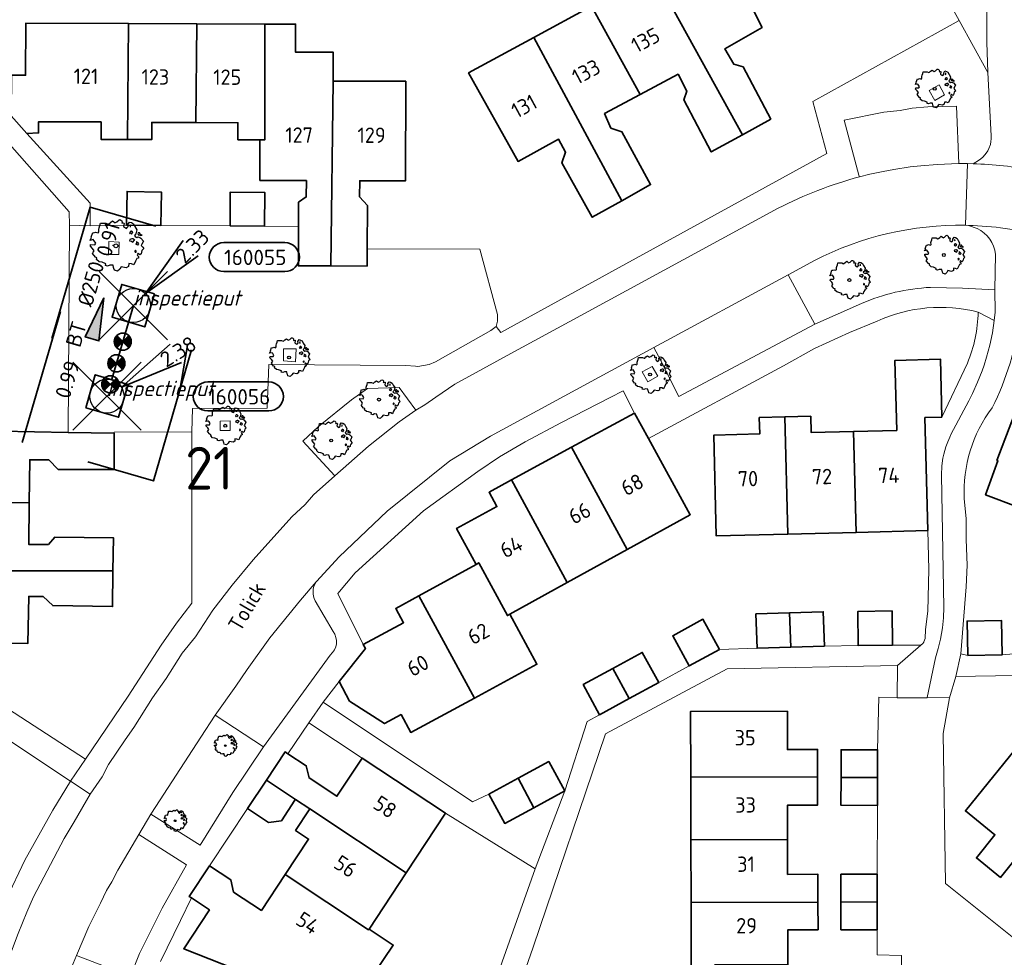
# Model space of a CAD drawing. Header units: metres. Extents: x 152391 to 157968, y 462336 to 467280.
# Tile 428 of 656: x 153852 to 153938, y 466255 to 466337. Entities that reach past the tile are written whole.
import ezdxf
from ezdxf.enums import TextEntityAlignment as Align

# ---------------------------------------------------------------- set-up
doc = ezdxf.new("R2010")
doc.units = ezdxf.units.M
doc.header["$LTSCALE"] = 0.75
doc.header["$PDMODE"] = 3
doc.header["$PDSIZE"] = 3
doc.linetypes.add('RI-VWA_BETON', pattern=[19, 9, -5, 0, -5])
doc.layers.get('0').update_dxf_attribs({"lineweight": 25})
doc.layers.get('defpoints').update_dxf_attribs({"lineweight": 25})
for name, color, linetype, lineweight in [('B-GV-GR-BOOM-S', 252, 'Continuous', 25), ('B-WE-GR-BEPLANTING_CULTUUR_BODEMBEDEKKER-GV', 251, 'Continuous', 18), ('B-WE-GR-GROENVOORZIENING-GV', 251, 'Continuous', 18), ('B-WE-OG-BEBOUWING-GV', 6, 'Continuous', 35), ('B-WE-OG-BEBOUWING-T18', 1, 'Continuous', 18), ('B-WE-OG-TERREIN_CULTUURSCHEIDING-GV', 251, 'Continuous', 18), ('B-WE-OG-TOPOGRAFIE-T18', 1, 'Continuous', 18), ('B-WE-VH-VERHARDING_ASFALT-GV', 251, 'Continuous', 18), ('B-WE-VH-VERHARDING_BETONSTRAATSTEEN-GV', 251, 'Continuous', 18), ('B-WE-VH-VERHARDING_TEGEL-GV', 251, 'Continuous', 18), ('N-OI-RI-T50', 130, 'Continuous', 50), ('N-OI-RI-VWA_PUTNUMMER-S @ 0.75', 36, 'Continuous', 35), ('N-OI-RI-VWA_RIOOLPUT_INSPECTIEPUT-S', 36, 'Continuous', 35), ('N-OI-RI-VWA_STROOMRICHTING-S @ 0.75', 36, 'Continuous', 35), ('N-OI-RI-VWA_TRANSPORTLEIDING_BETON_250-G', 36, 'RI-VWA_BETON', 35), ('N-RO-KG-GRENS_WERK-G', 7, 'XX-WERKGRENS', 35)]:
    doc.layers.add(name, color=color, linetype=linetype, lineweight=lineweight)
doc.layers.add('inspectieput', color=7, linetype='Continuous', plot=False)
doc.layers.add('N-OI-RI-VRIJVERVAL_HULPSTUK-S', color=210, linetype='Continuous', lineweight=35, plot=False)
doc.styles.add('NLCS-ISO', font='isocpeur.ttf')
doc.styles.add('NLCS-ISO-M750-T18', font='NLCS-ISO.ttf', dxfattribs={"height": 1.35})
doc.styles.add('NLCS-ISO-M750-T18_CURSIEF', font='NLCS-ISO.ttf', dxfattribs={"oblique": 15, "height": 1.35})
doc.styles.add('NLCS-ISO-M750-T50', font='NLCS-ISO.ttf', dxfattribs={"height": 3.75})
doc.linetypes.add('XX-WERKGRENS', pattern='A,0,[137,NLCS.SHX,S=0.1,R=0,X=-1.1,Y=-1.35],-6', length=6)

# ---------------------------------------------------------------- blocks, each defined once
blk = doc.blocks.new('B-SRI-PUT_VWA-SO')
at = {"flags": 128}
blk.add_lwpolyline([(-2, 2), (2, 2), (2, -2), (-2, -2)], close=True, dxfattribs=at)
at = {"lineweight": -3, "flags": 128}
blk.add_lwpolyline([(2, -2), (2, 2), (-2, 2), (-2, -2)], close=True, dxfattribs=at)
at = {"lineweight": -3}
blk.add_circle((0, 0), 2, dxfattribs=at)
blk = doc.blocks.new('*U245')
for q in [(7.4, 6.08), (8.72, 3.96)]:
    blk.add_line((1.7, 1.06), q)
blk.add_lwpolyline([(18.96, 1.66), (11.8, 1.66, 1), (11.8, -1.73), (18.96, -1.73, 1)], format="xyb", close=True)
at = {"ltscale": 0.1, "style": 'NLCS-ISO'}
blk.add_attdef('PUTHGT', text='', height=1.8, rotation=31.9149, dxfattribs=at).set_placement((6.48, 4.07), align=Align.MIDDLE_LEFT)
blk.add_attdef('PUTNR', text='', height=1.8, dxfattribs=at).set_placement((15.48, -0.07), align=Align.MIDDLE_CENTER)
blk = doc.blocks.new('*U358')
for q in [(5.83, 7.6), (7.6, 5.83)]:
    blk.add_line((1.41, 1.41), q)
blk.add_lwpolyline([(17.75, 7.37), (10.59, 7.37, 1), (10.59, 3.98), (17.75, 3.98, 1)], format="xyb", close=True)
at = {"ltscale": 0.1, "style": 'NLCS-ISO'}
blk.add_attdef('PUTHGT', text='', height=1.8, rotation=45, dxfattribs=at).set_placement((5.39, 5.43), align=Align.MIDDLE_LEFT)
blk.add_attdef('PUTNR', text='', height=1.8, dxfattribs=at).set_placement((14.27, 5.64), align=Align.MIDDLE_CENTER)
blk = doc.blocks.new('*U10')
at = {"ltscale": 0.1}
blk.add_hatch(color=256, dxfattribs=at).paths.add_polyline_path([(2.5, 0), (-2.5, -0.83), (-2.5, 0.83)])
at = {"ltscale": 0.1, "flags": 128}
blk.add_lwpolyline([(2.5, 0), (-2.5, -0.83), (-2.5, 0.83)], close=True, dxfattribs=at)
at = {"ltscale": 0.1, "style": 'NLCS-ISO'}
for tag, p in [('BOBL', (-5.66, 0)), ('MAT', (-1, 0.5))]:
    blk.add_attdef(tag, text='', height=1.8, dxfattribs=at).set_placement(p, align=Align.BOTTOM_RIGHT)
for tag, p in [('DIA', (1, 0.5)), ('BOBR', (7.22, 0))]:
    blk.add_attdef(tag, text='', height=1.8, dxfattribs=at).set_placement(p, align=Align.BOTTOM_LEFT)
at = {"layer": 'defpoints', "ltscale": 0.1, "style": 'NLCS-ISO', "flags": 1}
blk.add_attdef('JVA', text='', height=1.8, dxfattribs=at).set_placement((0, -1), align=Align.TOP_CENTER)
blk = doc.blocks.new('SRI-HULP')
h = blk.add_hatch(color=256)
h.dxf.hatch_style = 1
h.paths.add_polyline_path([(-0.71, 0.71, 0.198912), (-1, 0, 0.198912), (-0.71, -0.71), (0, 0)])
h = blk.add_hatch(color=256)
h.dxf.hatch_style = 1
h.paths.add_polyline_path([(1, 0, 0.198912), (0.71, 0.71), (0, 0), (0.71, -0.71, 0.198912)])
for p, q in [((-0.71, 0.71), (0.71, -0.71)), ((-0.71, -0.71), (0.71, 0.71))]:
    blk.add_line(p, q)
blk.add_circle((0, 0), 1)
blk = doc.blocks.new('ACMAP_ANN_TEMPLATE_type knoop')
at = {"layer": 'defpoints', "style": 'NLCS-ISO-M750-T18_CURSIEF', "oblique": 15}
blk.add_attdef('type_knoop', (0, 0), '', height=1.35, dxfattribs=at)
blk = doc.blocks.new('SGR-BOOM_0_10')
at = {"linetype": 'Continuous'}
for p, q in [((-0.264, 0.815), (-0.205, 0.871)), ((-0.205, 0.871), (-0.127, 0.926)), ((-0.127, 0.926), (-0.075, 0.889)), ((-0.075, 0.889), (-0.035, 0.852)), ((-0.035, 0.852), (0.037, 0.889)), ((0.037, 0.889), (0.115, 0.963)), ((0.115, 0.963), (0.148, 0.973)), ((0.148, 0.973), (0.187, 0.954)), ((0.187, 0.954), (0.22, 0.926)), ((0.22, 0.926), (0.226, 0.862)), ((0.442, 0.788), (0.501, 0.88)), ((0.501, 0.88), (0.573, 0.862)), ((-0.958, 0.206), (-0.932, 0.27)), ((-0.84, 0.233), (-0.958, 0.206)), ((-0.945, -0.016), (-0.938, 0.049)), ((-0.938, 0.049), (-0.781, 0.039)), ((-0.932, 0.27), (-0.899, 0.298)), ((-0.918, 0.326), (-0.86, 0.492)), ((-0.899, 0.298), (-0.918, 0.326)), ((-0.86, 0.492), (-0.82, 0.483)), ((-0.801, 0.187), (-0.84, 0.233)), ((-0.82, 0.483), (-0.755, 0.511)), ((-0.748, 0.104), (-0.801, 0.187)), ((-0.781, 0.039), (-0.748, 0.104)), ((-0.755, 0.511), (-0.663, 0.483)), ((-0.663, 0.483), (-0.631, 0.52)), ((-0.637, 0.612), (-0.624, 0.668)), ((-0.631, 0.52), (-0.637, 0.612)), ((-0.624, 0.668), (-0.591, 0.751)), ((-0.591, 0.751), (-0.572, 0.843)), ((-0.572, 0.843), (-0.375, 0.843)), ((-0.375, 0.843), (-0.29, 0.806)), ((-0.29, 0.806), (-0.264, 0.815)), ((0.226, 0.862), (0.213, 0.843)), ((0.213, 0.843), (0.298, 0.852)), ((0.305, 0.834), (0.285, 0.723)), ((0.285, 0.723), (0.318, 0.695)), ((0.298, 0.852), (0.305, 0.834)), ((0.318, 0.695), (0.39, 0.649)), ((0.39, 0.649), (0.423, 0.677)), ((0.423, 0.677), (0.449, 0.723)), ((0.449, 0.723), (0.442, 0.788)), ((0.527, 0.511), (0.501, 0.492)), ((0.501, 0.492), (0.521, 0.464)), ((0.521, 0.233), (0.501, 0.187)), ((0.501, 0.187), (0.58, 0.178)), ((0.547, 0.769), (0.521, 0.751)), ((0.521, 0.751), (0.534, 0.705)), ((0.521, 0.464), (0.553, 0.474)), ((0.593, 0.261), (0.521, 0.233)), ((0.547, 0.547), (0.527, 0.511)), ((0.534, 0.705), (0.54, 0.695)), ((0.54, 0.714), (0.547, 0.769)), ((0.58, 0.547), (0.547, 0.547)), ((0.553, 0.474), (0.58, 0.437)), ((0.573, 0.862), (0.652, 0.815)), ((0.606, 0.529), (0.58, 0.547)), ((0.58, 0.437), (0.606, 0.474)), ((0.58, 0.178), (0.625, 0.141)), ((0.625, 0.261), (0.593, 0.261)), ((0.632, 0.492), (0.606, 0.529)), ((0.606, 0.474), (0.632, 0.492)), ((0.684, 0.224), (0.625, 0.261)), ((0.625, 0.141), (0.678, 0.206)), ((0.652, 0.815), (0.704, 0.714)), ((0.678, 0.206), (0.697, 0.233)), ((0.743, 0.446), (0.691, 0.39)), ((0.691, 0.39), (0.717, 0.353)), ((0.704, 0.714), (0.776, 0.594)), ((0.717, 0.353), (0.776, 0.316)), ((0.756, 0.104), (0.737, 0.058)), ((0.806, 0.027), (0.737, 0.058)), ((0.776, 0.594), (0.743, 0.446)), ((0.763, 0.169), (0.756, 0.132)), ((0.756, 0.132), (0.756, 0.104)), ((0.802, 0.132), (0.763, 0.169)), ((0.776, 0.316), (0.809, 0.335)), ((0.828, 0.113), (0.802, 0.132)), ((0.806, 0.027), (0.848, 0.076)), ((0.828, 0.483), (0.809, 0.455)), ((0.809, 0.455), (0.822, 0.418)), ((0.809, 0.335), (0.881, 0.316)), ((0.822, 0.418), (0.861, 0.39)), ((0.867, 0.483), (0.828, 0.483)), ((0.848, 0.076), (0.828, 0.113)), ((0.861, 0.409), (0.92, 0.381)), ((0.861, 0.39), (0.867, 0.409)), ((0.913, 0.427), (0.867, 0.483)), ((0.881, 0.316), (0.92, 0.289)), ((0.972, 0.4), (0.913, 0.427)), ((0.92, 0.381), (0.972, 0.4)), ((0.92, 0.289), (1.018, 0.178)), ((0.966, 0.058), (0.939, 0.021)), ((0.939, 0.021), (0.992, -0.053)), ((1.018, 0.178), (0.966, 0.058)), ((-0.866, -0.099), (-0.945, -0.016)), ((-0.873, -0.284), (-0.84, -0.238)), ((-0.761, -0.423), (-0.873, -0.284)), ((-0.807, -0.182), (-0.866, -0.099)), ((-0.84, -0.238), (-0.807, -0.182)), ((-0.703, -0.441), (-0.761, -0.423)), ((-0.716, -0.506), (-0.703, -0.441)), ((-0.624, -0.589), (-0.716, -0.506)), ((-0.513, -0.608), (-0.624, -0.589)), ((-0.375, -0.663), (-0.513, -0.608)), ((-0.382, -0.728), (-0.375, -0.663)), ((-0.31, -0.746), (-0.382, -0.728)), ((-0.225, -0.709), (-0.31, -0.746)), ((-0.107, -0.718), (-0.225, -0.709)), ((-0.088, -0.802), (-0.107, -0.718)), ((-0.075, -0.839), (-0.088, -0.802)), ((-0.055, -0.903), (-0.075, -0.839)), ((0.141, -0.857), (0.063, -0.94)), ((0.2, -0.774), (0.141, -0.857)), ((0.383, -0.811), (0.2, -0.774)), ((0.468, -0.765), (0.383, -0.811)), ((0.475, -0.654), (0.468, -0.765)), ((0.58, -0.663), (0.475, -0.654)), ((0.665, -0.7), (0.58, -0.663)), ((0.724, -0.571), (0.665, -0.7)), ((0.724, -0.164), (0.697, -0.201)), ((0.697, -0.201), (0.704, -0.238)), ((0.71, -0.238), (0.75, -0.229)), ((0.75, -0.192), (0.724, -0.164)), ((0.763, -0.497), (0.724, -0.571)), ((0.75, -0.229), (0.75, -0.192)), ((0.769, -0.469), (0.763, -0.497)), ((0.835, -0.45), (0.769, -0.469)), ((0.822, -0.266), (0.782, -0.33)), ((0.782, -0.33), (0.802, -0.358)), ((0.802, -0.358), (0.841, -0.395)), ((0.887, -0.33), (0.822, -0.266)), ((0.841, -0.395), (0.835, -0.45)), ((0.933, -0.293), (0.887, -0.33)), ((0.946, -0.238), (0.933, -0.293)), ((0.966, -0.173), (0.946, -0.238)), ((1.038, -0.099), (0.966, -0.173)), ((0.992, -0.053), (1.038, -0.099)), ((0.063, -0.94), (-0.055, -0.903))]:
    blk.add_line(p, q, dxfattribs=at)
blk.add_circle((0, 0), 0.0711, dxfattribs=at)
blk = doc.blocks.new('SGR-BOOM_21_30')
at = {"linetype": 'Continuous'}
for p, q in [((-1.633, 0.579), (-1.528, 0.875)), ((-1.528, 0.875), (-1.458, 0.858)), ((-1.458, 0.858), (-1.342, 0.908)), ((-1.342, 0.908), (-1.179, 0.858)), ((-1.179, 0.858), (-1.121, 0.924)), ((-1.133, 1.088), (-1.109, 1.187)), ((-1.121, 0.924), (-1.133, 1.088)), ((-1.109, 1.187), (-1.051, 1.335)), ((-1.051, 1.335), (-1.016, 1.499)), ((-1.016, 1.499), (-0.668, 1.499)), ((-0.668, 1.499), (-0.516, 1.433)), ((-0.516, 1.433), (-0.47, 1.45)), ((-0.47, 1.45), (-0.365, 1.548)), ((-0.365, 1.548), (-0.226, 1.647)), ((-0.226, 1.647), (-0.133, 1.581)), ((-0.133, 1.581), (-0.063, 1.515)), ((-0.063, 1.515), (0.065, 1.581)), ((0.065, 1.581), (0.205, 1.712)), ((0.205, 1.712), (0.263, 1.729)), ((0.263, 1.729), (0.333, 1.696)), ((0.333, 1.696), (0.391, 1.647)), ((0.402, 1.532), (0.379, 1.499)), ((0.379, 1.499), (0.53, 1.515)), ((0.391, 1.647), (0.402, 1.532)), ((0.542, 1.483), (0.507, 1.285)), ((0.507, 1.285), (0.565, 1.236)), ((0.53, 1.515), (0.542, 1.483)), ((0.565, 1.236), (0.693, 1.154)), ((0.693, 1.154), (0.751, 1.203)), ((0.751, 1.203), (0.798, 1.285)), ((0.786, 1.4), (0.891, 1.565)), ((0.798, 1.285), (0.786, 1.4)), ((0.891, 1.565), (1.019, 1.532)), ((0.937, 0.908), (0.891, 0.875)), ((0.891, 0.875), (0.926, 0.825)), ((0.972, 1.368), (0.926, 1.335)), ((0.926, 1.335), (0.949, 1.253)), ((0.972, 0.973), (0.937, 0.908)), ((0.949, 1.253), (0.961, 1.236)), ((0.961, 1.269), (0.972, 1.368)), ((1.03, 0.973), (0.972, 0.973)), ((1.019, 1.532), (1.158, 1.45)), ((1.077, 0.94), (1.03, 0.973)), ((1.124, 0.875), (1.077, 0.94)), ((1.077, 0.842), (1.124, 0.875)), ((1.158, 1.45), (1.251, 1.269)), ((1.251, 1.269), (1.379, 1.055)), ((1.379, 1.055), (1.321, 0.793)), ((-1.703, 0.365), (-1.656, 0.48)), ((-1.493, 0.415), (-1.703, 0.365)), ((-1.679, -0.029), (-1.668, 0.086)), ((-1.668, 0.086), (-1.389, 0.07)), ((-1.656, 0.48), (-1.598, 0.53)), ((-1.598, 0.53), (-1.633, 0.579)), ((-1.423, 0.333), (-1.493, 0.415)), ((-1.33, 0.185), (-1.423, 0.333)), ((-1.389, 0.07), (-1.33, 0.185)), ((0.926, 0.415), (0.891, 0.333)), ((0.891, 0.333), (1.03, 0.316)), ((0.926, 0.825), (0.984, 0.842)), ((1.054, 0.464), (0.926, 0.415)), ((0.984, 0.842), (1.03, 0.776)), ((1.03, 0.776), (1.077, 0.842)), ((1.03, 0.316), (1.112, 0.251)), ((1.112, 0.464), (1.054, 0.464)), ((1.217, 0.398), (1.112, 0.464)), ((1.112, 0.251), (1.205, 0.365)), ((1.205, 0.365), (1.24, 0.415)), ((1.321, 0.793), (1.228, 0.694)), ((1.228, 0.694), (1.275, 0.628)), ((1.275, 0.628), (1.379, 0.563)), ((1.344, 0.185), (1.31, 0.103)), ((1.434, 0.049), (1.31, 0.103)), ((1.356, 0.3), (1.344, 0.234)), ((1.344, 0.234), (1.344, 0.185)), ((1.426, 0.234), (1.356, 0.3)), ((1.379, 0.563), (1.438, 0.595)), ((1.472, 0.201), (1.426, 0.234)), ((1.434, 0.049), (1.507, 0.136)), ((1.472, 0.858), (1.438, 0.809)), ((1.438, 0.809), (1.461, 0.743)), ((1.438, 0.595), (1.565, 0.563)), ((1.461, 0.743), (1.531, 0.694)), ((1.542, 0.858), (1.472, 0.858)), ((1.507, 0.136), (1.472, 0.201)), ((1.531, 0.727), (1.635, 0.678)), ((1.531, 0.694), (1.542, 0.727)), ((1.624, 0.76), (1.542, 0.858)), ((1.565, 0.563), (1.635, 0.513)), ((1.728, 0.71), (1.624, 0.76)), ((1.635, 0.678), (1.728, 0.71)), ((1.635, 0.513), (1.81, 0.316)), ((1.717, 0.103), (1.67, 0.037)), ((1.67, 0.037), (1.763, -0.094)), ((1.81, 0.316), (1.717, 0.103)), ((-1.54, -0.177), (-1.679, -0.029)), ((-1.551, -0.505), (-1.493, -0.423)), ((-1.354, -0.752), (-1.551, -0.505)), ((-1.435, -0.324), (-1.54, -0.177)), ((-1.493, -0.423), (-1.435, -0.324)), ((-1.249, -0.784), (-1.354, -0.752)), ((-1.272, -0.899), (-1.249, -0.784)), ((1.286, -0.292), (1.24, -0.357)), ((1.24, -0.357), (1.251, -0.423)), ((1.263, -0.423), (1.333, -0.407)), ((1.333, -0.341), (1.286, -0.292)), ((1.333, -0.407), (1.333, -0.341)), ((1.368, -0.834), (1.356, -0.883)), ((1.484, -0.801), (1.368, -0.834)), ((1.461, -0.472), (1.391, -0.587)), ((1.391, -0.587), (1.426, -0.637)), ((1.426, -0.637), (1.496, -0.702)), ((1.577, -0.587), (1.461, -0.472)), ((1.496, -0.702), (1.484, -0.801)), ((1.658, -0.522), (1.577, -0.587)), ((1.682, -0.423), (1.658, -0.522)), ((1.717, -0.308), (1.682, -0.423)), ((1.845, -0.177), (1.717, -0.308)), ((1.763, -0.094), (1.845, -0.177)), ((-1.109, -1.047), (-1.272, -0.899)), ((-0.912, -1.08), (-1.109, -1.047)), ((-0.668, -1.179), (-0.912, -1.08)), ((-0.679, -1.294), (-0.668, -1.179)), ((-0.551, -1.326), (-0.679, -1.294)), ((-0.4, -1.261), (-0.551, -1.326)), ((-0.191, -1.277), (-0.4, -1.261)), ((-0.156, -1.425), (-0.191, -1.277)), ((-0.133, -1.491), (-0.156, -1.425)), ((-0.098, -1.606), (-0.133, -1.491)), ((0.112, -1.671), (-0.098, -1.606)), ((0.251, -1.524), (0.112, -1.671)), ((0.356, -1.376), (0.251, -1.524)), ((0.682, -1.441), (0.356, -1.376)), ((0.833, -1.359), (0.682, -1.441)), ((0.844, -1.162), (0.833, -1.359)), ((1.03, -1.179), (0.844, -1.162)), ((1.182, -1.244), (1.03, -1.179)), ((1.286, -1.014), (1.182, -1.244)), ((1.356, -0.883), (1.286, -1.014))]:
    blk.add_line(p, q, dxfattribs=at)
blk.add_circle((0, 0), 0.126, dxfattribs=at)
blk = doc.blocks.new('SGR-BOOM_31_50')
at = {"linetype": 'Continuous'}
for p, q in [((-1.479, 1.582), (-1.402, 1.78)), ((-1.402, 1.78), (-1.355, 1.999)), ((-1.355, 1.999), (-0.89, 1.999)), ((-0.89, 1.999), (-0.688, 1.911)), ((-0.688, 1.911), (-0.626, 1.933)), ((-0.626, 1.933), (-0.487, 2.064)), ((-0.487, 2.064), (-0.301, 2.196)), ((-0.301, 2.196), (-0.177, 2.108)), ((-0.177, 2.108), (-0.084, 2.02)), ((-0.084, 2.02), (0.087, 2.108)), ((0.087, 2.108), (0.273, 2.283)), ((0.273, 2.283), (0.351, 2.305)), ((0.351, 2.305), (0.444, 2.261)), ((0.444, 2.261), (0.521, 2.196)), ((0.537, 2.042), (0.506, 1.999)), ((0.506, 1.999), (0.707, 2.02)), ((0.521, 2.196), (0.537, 2.042)), ((0.723, 1.977), (0.676, 1.714)), ((0.707, 2.02), (0.723, 1.977)), ((1.048, 1.867), (1.188, 2.086)), ((1.064, 1.714), (1.048, 1.867)), ((1.188, 2.086), (1.358, 2.042)), ((1.296, 1.823), (1.234, 1.78)), ((1.234, 1.78), (1.265, 1.67)), ((1.281, 1.692), (1.296, 1.823)), ((1.358, 2.042), (1.545, 1.933)), ((1.545, 1.933), (1.669, 1.692)), ((-2.177, 0.772), (-2.038, 1.166)), ((-2.038, 1.166), (-1.944, 1.144)), ((-1.944, 1.144), (-1.789, 1.21)), ((-1.789, 1.21), (-1.572, 1.144)), ((-1.572, 1.144), (-1.495, 1.232)), ((-1.51, 1.451), (-1.479, 1.582)), ((-1.495, 1.232), (-1.51, 1.451)), ((0.676, 1.714), (0.754, 1.648)), ((0.754, 1.648), (0.924, 1.539)), ((0.924, 1.539), (1.002, 1.604)), ((1.002, 1.604), (1.064, 1.714)), ((1.25, 1.21), (1.188, 1.166)), ((1.188, 1.166), (1.234, 1.101)), ((1.234, 1.101), (1.312, 1.122)), ((1.296, 1.298), (1.25, 1.21)), ((1.265, 1.67), (1.281, 1.648)), ((1.374, 1.298), (1.296, 1.298)), ((1.312, 1.122), (1.374, 1.035)), ((1.436, 1.254), (1.374, 1.298)), ((1.374, 1.035), (1.436, 1.122)), ((1.498, 1.166), (1.436, 1.254)), ((1.436, 1.122), (1.498, 1.166)), ((1.762, 1.057), (1.638, 0.925)), ((1.638, 0.925), (1.7, 0.838)), ((1.669, 1.692), (1.839, 1.407)), ((1.839, 1.407), (1.762, 1.057)), ((1.963, 1.144), (1.917, 1.079)), ((1.917, 1.079), (1.948, 0.991)), ((1.948, 0.991), (2.041, 0.925)), ((2.056, 1.144), (1.963, 1.144)), ((2.041, 0.969), (2.18, 0.903)), ((2.041, 0.925), (2.056, 0.969)), ((2.165, 1.013), (2.056, 1.144)), ((2.304, 0.947), (2.165, 1.013)), ((2.18, 0.903), (2.304, 0.947)), ((-2.27, 0.487), (-2.208, 0.641)), ((-1.991, 0.553), (-2.27, 0.487)), ((-2.239, -0.038), (-2.224, 0.115)), ((-2.224, 0.115), (-1.851, 0.093)), ((-2.208, 0.641), (-2.131, 0.706)), ((-2.131, 0.706), (-2.177, 0.772)), ((-1.898, 0.444), (-1.991, 0.553)), ((-1.774, 0.246), (-1.898, 0.444)), ((-1.851, 0.093), (-1.774, 0.246)), ((1.234, 0.553), (1.188, 0.444)), ((1.188, 0.444), (1.374, 0.422)), ((1.405, 0.619), (1.234, 0.553)), ((1.374, 0.422), (1.483, 0.334)), ((1.483, 0.619), (1.405, 0.619)), ((1.622, 0.531), (1.483, 0.619)), ((1.483, 0.334), (1.607, 0.487)), ((1.607, 0.487), (1.653, 0.553)), ((1.7, 0.838), (1.839, 0.75)), ((1.793, 0.246), (1.746, 0.137)), ((1.911, 0.065), (1.746, 0.137)), ((1.808, 0.4), (1.793, 0.312)), ((1.793, 0.312), (1.793, 0.246)), ((1.901, 0.312), (1.808, 0.4)), ((1.839, 0.75), (1.917, 0.794)), ((1.963, 0.268), (1.901, 0.312)), ((1.911, 0.065), (2.01, 0.181)), ((1.917, 0.794), (2.087, 0.75)), ((2.01, 0.181), (1.963, 0.268)), ((2.087, 0.75), (2.18, 0.684)), ((2.18, 0.684), (2.413, 0.422)), ((2.289, 0.137), (2.227, 0.049)), ((2.227, 0.049), (2.351, -0.126)), ((2.413, 0.422), (2.289, 0.137)), ((-2.053, -0.235), (-2.239, -0.038)), ((-2.069, -0.673), (-1.991, -0.564)), ((-1.805, -1.002), (-2.069, -0.673)), ((-1.913, -0.433), (-2.053, -0.235)), ((-1.991, -0.564), (-1.913, -0.433)), ((1.715, -0.389), (1.653, -0.476)), ((1.653, -0.476), (1.669, -0.564)), ((1.684, -0.564), (1.777, -0.542)), ((1.777, -0.454), (1.715, -0.389)), ((1.777, -0.542), (1.777, -0.454)), ((1.948, -0.63), (1.855, -0.783)), ((1.855, -0.783), (1.901, -0.849)), ((1.901, -0.849), (1.994, -0.936)), ((2.103, -0.783), (1.948, -0.63)), ((2.211, -0.695), (2.103, -0.783)), ((2.242, -0.564), (2.211, -0.695)), ((2.289, -0.411), (2.242, -0.564)), ((2.459, -0.235), (2.289, -0.411)), ((2.351, -0.126), (2.459, -0.235)), ((-1.665, -1.046), (-1.805, -1.002)), ((-1.696, -1.199), (-1.665, -1.046)), ((-1.479, -1.396), (-1.696, -1.199)), ((-1.216, -1.44), (-1.479, -1.396)), ((-0.89, -1.571), (-1.216, -1.44)), ((-0.906, -1.725), (-0.89, -1.571)), ((-0.735, -1.769), (-0.906, -1.725)), ((-0.533, -1.681), (-0.735, -1.769)), ((-0.254, -1.703), (-0.533, -1.681)), ((-0.208, -1.9), (-0.254, -1.703)), ((1.126, -1.55), (1.11, -1.812)), ((1.374, -1.571), (1.126, -1.55)), ((1.576, -1.659), (1.374, -1.571)), ((1.715, -1.352), (1.576, -1.659)), ((1.808, -1.177), (1.715, -1.352)), ((1.824, -1.112), (1.808, -1.177)), ((1.979, -1.068), (1.824, -1.112)), ((1.994, -0.936), (1.979, -1.068)), ((-0.177, -1.988), (-0.208, -1.9)), ((-0.13, -2.141), (-0.177, -1.988)), ((0.149, -2.229), (-0.13, -2.141)), ((0.335, -2.031), (0.149, -2.229)), ((0.475, -1.834), (0.335, -2.031)), ((0.909, -1.922), (0.475, -1.834)), ((1.11, -1.812), (0.909, -1.922))]:
    blk.add_line(p, q, dxfattribs=at)
blk.add_circle((0, 0), 0.169, dxfattribs=at)

msp = doc.modelspace()

# ---------------------------------------------------------------- linework, layer by layer
at = {"layer": 'B-WE-GR-BEPLANTING_CULTUUR_BODEMBEDEKKER-GV'}
for points in [[(153934.699, 466318.908, 0.123245), (153921.435, 466315.82)], [(153937.324, 466316.349, 0.26622), (153935.718, 466318.619)], [(153925.569, 466312.03, -0.092351), (153931.623, 466313.455)]]:
    msp.add_lwpolyline(points, format="xyb", dxfattribs=at)
for points in [[(153935.718, 466318.619), (153934.954, 466318.903), (153934.699, 466318.908)], [(153931.623, 466313.455), (153934.428, 466313.384), (153937.283, 466313.238), (153937.324, 466316.349)], [(153921.435, 466315.82), (153919.131, 466314.57), (153921.476, 466310.227)], [(153921.476, 466310.227), (153925.569, 466312.03)]]:
    msp.add_lwpolyline(points, dxfattribs=at)
for points in [[(153886.422, 466302.656), (153884.983, 466304.674), (153882.183, 466304.578), (153880.772, 466303.576), (153877.887, 466301.223), (153876.524, 466299.933), (153879.331, 466296.9), (153882.281, 466299.499), (153884.967, 466301.641)], [(153873.062, 466273.098), (153868.81, 466275.882), (153867.544, 466273.943), (153863.217, 466267.267), (153863.166, 466267.18), (153867.506, 466264.471), (153870.367, 466269.071)]]:
    msp.add_lwpolyline(points, close=True, dxfattribs=at)
at = {"layer": 'B-WE-GR-GROENVOORZIENING-GV'}
for points in [[(153931.508, 466330.759), (153931.993, 466329.885), (153932.868, 466330.37), (153932.383, 466331.244)], [(153859.474, 466317.477), (153859.436, 466316.346), (153860.352, 466316.332), (153860.373, 466317.434)], [(153874.813, 466308.057), (153874.808, 466306.991), (153875.88, 466306.929), (153875.932, 466308.052)], [(153906.314, 466306.032), (153906.799, 466305.157), (153907.674, 466305.642), (153907.189, 466306.517)], [(153869.245, 466301.706), (153869.251, 466300.898), (153870.139, 466300.878), (153870.142, 466301.729)]]:
    msp.add_lwpolyline(points, close=True, dxfattribs=at)
at = {"layer": 'B-WE-OG-BEBOUWING-GV'}
for points in [[(153907.283, 466341.074), (153915.109, 466326.861), (153917.598, 466328.237), (153915.175, 466332.827), (153914.364, 466333.062), (153913.561, 466334.409), (153916.844, 466336.292), (153915.149, 466339.647), (153914.772, 466339.445), (153912.377, 466343.832), (153912.105, 466343.685)], [(153907.283, 466341.074), (153901.871, 466338.144), (153906.143, 466330.398), (153909.469, 466332.174), (153910.223, 466330.69), (153909.977, 466329.94), (153912.375, 466325.35), (153915.109, 466326.861)], [(153904.522, 466321.067), (153907.052, 466322.487), (153904.529, 466327.114), (153903.568, 466327.449), (153903.002, 466328.721), (153906.143, 466330.398), (153901.871, 466338.144), (153896.8, 466335.399)], [(153861.114, 466326.443), (153861.193, 466336.626), (153852.177, 466336.653), (153852.165, 466332.097), (153850.935, 466332.1), (153850.911, 466328.71), (153850.91, 466328.522), (153852.276, 466326.984), (153853.313, 466327.021), (153853.316, 466328.011), (153855.186, 466328.005), (153858.803, 466327.994), (153858.799, 466326.45)], [(153867.121, 466327.932), (153867.196, 466336.608), (153861.193, 466336.626), (153861.114, 466326.443), (153863.242, 466326.436), (153863.246, 466327.944)], [(153867.121, 466327.932), (153870.811, 466327.921), (153870.807, 466326.42), (153872.75, 466326.414), (153873.166, 466326.413), (153873.171, 466334.125), (153873.178, 466336.59), (153867.196, 466336.608)], [(153878.965, 466315.334), (153879.179, 466331.581), (153879.187, 466334.107), (153875.873, 466334.117), (153875.88, 466336.582), (153873.178, 466336.59), (153873.171, 466334.125), (153873.166, 466326.413), (153872.75, 466326.414), (153872.74, 466322.846), (153876.82, 466322.834), (153876.815, 466321.404), (153876.137, 466320.935), (153876.131, 466318.798), (153876.12, 466315.342)], [(153896.8, 466335.399), (153891.073, 466332.298), (153895.416, 466324.528), (153898.973, 466326.461), (153899.588, 466325.326), (153899.267, 466324.401), (153901.928, 466319.612), (153904.522, 466321.067)], [(153879.179, 466331.581), (153878.965, 466315.334), (153882.159, 466315.324), (153882.164, 466316.83), (153882.176, 466320.639), (153881.501, 466321.399), (153881.506, 466322.827), (153885.527, 466322.815), (153885.554, 466331.562)], [(153864.044, 466318.883), (153864.093, 466321.83), (153861.079, 466321.88), (153861.03, 466318.933)], [(153873.142, 466318.847), (153873.163, 466321.802), (153870.144, 466321.823), (153870.123, 466318.868)], [(153932.607, 466302.052), (153932.503, 466307.151), (153928.507, 466307.044), (153928.658, 466300.897), (153924.879, 466300.8), (153925.102, 466291.933), (153931.391, 466292.091), (153931.142, 466302.022)], [(153946.986, 466305.601), (153944.893, 466306.396), (153944.344, 466304.95), (153940.552, 466306.391), (153937.459, 466298.254), (153937.55, 466298.22), (153936.458, 466295.22), (153942.377, 466293.003), (153942.701, 466293.814), (153942.572, 466293.862), (153943.367, 466296.008)], [(153904.987, 466290.422), (153910.532, 466293.481), (153906.856, 466300.168), (153905.623, 466302.412), (153900.113, 466299.409)], [(153919.104, 466291.782), (153918.845, 466302.072), (153916.592, 466302.012), (153916.629, 466300.587), (153912.608, 466300.484), (153912.815, 466291.624)], [(153924.879, 466300.8), (153921.152, 466300.704), (153921.115, 466302.131), (153918.845, 466302.072), (153919.104, 466291.782), (153925.102, 466291.933)], [(153843.631, 466294.56), (153852.487, 466294.522), (153852.532, 466298.308), (153854.211, 466298.297), (153855.016, 466297.469), (153859.942, 466297.451), (153859.946, 466300.646), (153855.899, 466300.716), (153850.008, 466300.819), (153850.005, 466300.507), (153843.662, 466300.573), (153843.66, 466300.209)], [(153899.732, 466287.524), (153904.987, 466290.422), (153900.113, 466299.409), (153894.845, 466296.537)], [(153891.718, 466289.123), (153891.966, 466289.26), (153894.479, 466284.626), (153894.69, 466284.743), (153899.732, 466287.524), (153894.845, 466296.537), (153892.87, 466295.461), (153893.556, 466294.204), (153890.006, 466292.279)], [(153843.598, 466288.332), (153843.599, 466288.564), (153859.84, 466288.55), (153859.873, 466291.461), (153854.736, 466291.505), (153854.173, 466290.872), (153852.444, 466290.883), (153852.487, 466294.522), (153843.631, 466294.56), (153843.63, 466294.426), (153840.579, 466294.427), (153840.578, 466288.454)], [(153843.567, 466282.326), (153845.521, 466282.295), (153852.373, 466282.185), (153852.444, 466286.303), (153853.701, 466286.307), (153854.555, 466285.504), (153859.804, 466285.409), (153859.84, 466288.55), (153843.599, 466288.564), (153843.598, 466288.332)], [(153894.69, 466284.743), (153894.479, 466284.626), (153891.966, 466289.26), (153891.718, 466289.123), (153886.709, 466286.367), (153891.581, 466277.383), (153897.074, 466280.355)], [(153886.709, 466286.367), (153884.675, 466285.248), (153885.354, 466283.995), (153881.81, 466282.076), (153882.001, 466281.725), (153879.71, 466278.827), (153880.606, 466277.108), (153883.679, 466275.138), (153885.14, 466275.929), (153885.991, 466274.357), (153891.581, 466277.383)], [(153928.293, 466282.021), (153928.258, 466285.033), (153925.254, 466284.998), (153925.289, 466281.986)], [(153913.088, 466281.644), (153911.648, 466284.298), (153908.993, 466282.859), (153910.432, 466280.204)], [(153919.353, 466281.852), (153919.252, 466284.871), (153916.295, 466284.772), (153916.396, 466281.754)], [(153919.252, 466284.871), (153919.353, 466281.852), (153922.31, 466281.951), (153922.209, 466284.969)], [(153934.893, 466281.115), (153937.908, 466281.176), (153937.847, 466284.198), (153934.832, 466284.137)], [(153905.169, 466277.328), (153907.763, 466278.742), (153906.318, 466281.394), (153903.724, 466279.98)], [(153905.169, 466277.328), (153903.724, 466279.98), (153901.129, 466278.566), (153902.574, 466275.914)], [(153910.574, 466270.434), (153921.711, 466270.454), (153921.706, 466272.866), (153919.062, 466272.86), (153919.056, 466276.222), (153910.563, 466276.205)], [(153939.412, 466263.657), (153939.194, 466263.832), (153944.545, 466270.466), (153940.048, 466274.093), (153934.698, 466267.46), (153937.289, 466265.369), (153935.654, 466263.343), (153937.771, 466261.623)], [(153875.206, 466272.49), (153874.963, 466272.651), (153873.315, 466270.159), (153875.865, 466268.472), (153877.125, 466267.638), (153885.596, 466262.033), (153889.054, 466267.259), (153881.726, 466272.107), (153879.505, 466268.751), (153877.055, 466270.371), (153876.806, 466271.431)], [(153926.969, 466270.396), (153926.974, 466272.837), (153923.773, 466272.844), (153923.768, 466270.403)], [(153895.406, 466270.33), (153896.79, 466267.749), (153899.509, 466269.225), (153898.112, 466271.799)], [(153921.711, 466270.454), (153910.574, 466270.434), (153910.586, 466264.934), (153919.076, 466264.949), (153919.07, 466267.975), (153921.716, 466267.98)], [(153926.963, 466267.955), (153926.969, 466270.396), (153923.768, 466270.403), (153923.762, 466267.963)], [(153873.315, 466270.159), (153871.668, 466267.67), (153873.509, 466266.452), (153874.629, 466266.605), (153875.822, 466268.407), (153875.865, 466268.472)], [(153896.79, 466267.749), (153895.406, 466270.33), (153892.839, 466268.936), (153894.237, 466266.362)], [(153882.323, 466257.086), (153885.596, 466262.033), (153877.125, 466267.638), (153877.082, 466267.573), (153875.88, 466265.755), (153877.024, 466264.998), (153874.959, 466261.876), (153882.285, 466257.029)], [(153910.586, 466264.934), (153910.597, 466259.434), (153921.747, 466259.454), (153921.742, 466261.897), (153919.082, 466261.892), (153919.076, 466264.949)], [(153874.959, 466261.876), (153872.874, 466258.725), (153870.437, 466260.338), (153870.184, 466261.414), (153868.327, 466262.642), (153866.54, 466259.94), (153866.726, 466259.817), (153868.31, 466258.769), (153866.053, 466255.358), (153874.826, 466251.887), (153876.006, 466253.669), (153878.827, 466251.803), (153879.916, 466253.448), (153882.018, 466252.057), (153884.451, 466255.678), (153882.323, 466257.086), (153882.285, 466257.029)], [(153926.939, 466259.466), (153926.936, 466261.904), (153923.755, 466261.9), (153923.759, 466259.462)], [(153921.747, 466259.454), (153910.597, 466259.434), (153910.609, 466253.663), (153912.688, 466253.668), (153912.688, 466253.938), (153919.096, 466253.949), (153919.095, 466254.23), (153919.09, 466257.016), (153921.752, 466257.021)], [(153923.759, 466259.462), (153923.762, 466257.024), (153926.943, 466257.028), (153926.939, 466259.466)]]:
    msp.add_lwpolyline(points, close=True, dxfattribs=at)
at = {"layer": 'B-WE-OG-TERREIN_CULTUURSCHEIDING-GV'}
msp.add_lwpolyline([(153937.71, 466415.721), (153931.454, 466363.669), (153920.204, 466361.957), (153934.129, 466336.888), (153936.652, 466332.345), (153936.561, 466334.992), (153936.599, 466340.602), (153936.871, 466344.24), (153937.846, 466354.331), (153938.463, 466361.783), (153938.894, 466367.959), (153939.522, 466374.399), (153940.34, 466384.014), (153940.598, 466388.888), (153940.644, 466393.861), (153940.454, 466399.83), (153940.45, 466407.151), (153940.642, 466411.188), (153941.175, 466416.127), (153941.246, 466416.526), (153943.076, 466426.89), (153944.043, 466432.061), (153941.004, 466432.766), (153938.163, 466419.038)], close=True, dxfattribs=at)
at = {"layer": 'B-WE-VH-VERHARDING_ASFALT-GV'}
for points in [[(153934.699, 466318.908), (153934.871, 466324.333), (153934.122, 466324.339), (153932.211, 466324.26), (153930.784, 466324.145), (153929.833, 466324.034), (153928.42, 466323.82), (153927.478, 466323.647), (153926.313, 466323.394), (153925.386, 466323.162)], [(153935.374, 466324.319), (153934.871, 466324.333), (153934.699, 466318.908), (153934.954, 466318.903)], [(153918.253, 466320.407), (153899.891, 466310.416), (153894.779, 466307.635), (153889.87, 466304.964), (153888.203, 466303.814), (153887.239, 466303.15), (153886.422, 466302.656), (153884.967, 466301.641), (153882.281, 466299.499), (153879.331, 466296.9), (153877.457, 466295.235), (153876.706, 466294.391), (153875.556, 466293.312), (153872.141, 466289.527), (153870.3, 466287.292), (153868.622, 466285.105), (153867.092, 466282.756), (153865.928, 466281.316), (153864.523, 466279.103), (153863.32, 466277.413), (153861.664, 466274.79), (153860.9, 466273.709), (153859.458, 466271.534), (153858.88, 466270.451), (153857.848, 466268.931), (153856.433, 466266.498), (153855.568, 466265.043), (153852.854, 466259.918), (153852.287, 466258.586), (153851.518, 466256.706)], [(153855.912, 466252.998), (153856.634, 466254.778), (153857.718, 466257.327), (153858.758, 466259.358), (153859.273, 466260.465), (153859.727, 466261.233), (153860.255, 466262.256), (153862.113, 466265.389), (153863.166, 466267.18), (153863.217, 466267.267), (153867.544, 466273.943), (153868.81, 466275.882), (153870.638, 466278.438), (153871.616, 466279.882), (153873.611, 466282.665), (153876.3, 466285.967), (153877.681, 466287.577), (153877.688, 466287.584), (153877.703, 466287.608), (153879.705, 466289.792), (153883.918, 466293.785), (153889.427, 466298.207), (153892.991, 466300.389), (153902.532, 466305.565), (153907.34, 466308.171), (153919.131, 466314.57), (153921.435, 466315.82)]]:
    msp.add_lwpolyline(points, dxfattribs=at)
for points in [[(153940.691, 466323.734, 0.038193), (153935.374, 466324.319)], [(153925.386, 466323.162, 0.054815), (153918.253, 466320.407)], [(153921.435, 466315.82, -0.123245), (153934.699, 466318.908)], [(153934.954, 466318.903, -0.057804), (153941.37, 466317.988)]]:
    msp.add_lwpolyline(points, format="xyb", dxfattribs=at)
at = {"layer": 'B-WE-VH-VERHARDING_BETONSTRAATSTEEN-GV'}
for points in [[(153934.122, 466324.339), (153933.917, 466329.381), (153931.4, 466329.33), (153930.006, 466329.191), (153928.961, 466329.005), (153927.517, 466328.84), (153924.035, 466328.13), (153925.346, 466323.309), (153925.386, 466323.162), (153926.313, 466323.394), (153927.478, 466323.647), (153928.42, 466323.82), (153929.833, 466324.034), (153930.784, 466324.145), (153932.211, 466324.26)], [(153870.123, 466318.868), (153864.044, 466318.883), (153861.03, 466318.933), (153857.845, 466318.863), (153856.037, 466318.932), (153855.899, 466300.716), (153859.946, 466300.646), (153859.946, 466300.723), (153866.754, 466300.754), (153866.831, 466302.829), (153873.374, 466302.859), (153873.519, 466306.683), (153885.547, 466306.582), (153886.398, 466306.521), (153886.607, 466306.506), (153887.615, 466306.679), (153888.148, 466306.922), (153893.016, 466309.658), (153893.486, 466310.012), (153893.606, 466310.476), (153893.599, 466311.063), (153892.066, 466316.806), (153882.164, 466316.83), (153882.159, 466315.324), (153878.965, 466315.334), (153876.12, 466315.342), (153876.131, 466318.798), (153873.142, 466318.847)], [(153859.474, 466317.477), (153860.373, 466317.434), (153860.352, 466316.332), (153859.436, 466316.346)], [(153907.34, 466308.171), (153907.735, 466307.399), (153909.53, 466303.882), (153921.476, 466310.227), (153919.131, 466314.57)], [(153874.813, 466308.057), (153875.932, 466308.052), (153875.88, 466306.929), (153874.808, 466306.991)], [(153856.634, 466254.778), (153861.388, 466252.939), (153862.182, 466254.944), (153864.169, 466258.925), (153866.303, 466262.731), (153862.113, 466265.389), (153860.255, 466262.256), (153859.727, 466261.233), (153859.273, 466260.465), (153858.758, 466259.358), (153857.718, 466257.327)]]:
    msp.add_lwpolyline(points, close=True, dxfattribs=at)
for points in [[(153877.681, 466287.577), (153876.3, 466285.967), (153873.611, 466282.665), (153871.616, 466279.882), (153870.638, 466278.438), (153868.81, 466275.882), (153873.062, 466273.098)], [(153879.162, 466283.231), (153877.6, 466285.916)], [(153873.062, 466273.098), (153878.915, 466281.161)], [(153943.338, 466252.777), (153932.952, 466261.08), (153932.739, 466274.275), (153933.298, 466277.413), (153931.322, 466277.424), (153931.318, 466277.406), (153928.712, 466277.404), (153927.077, 466277.45), (153926.974, 466272.837), (153926.969, 466270.396), (153926.963, 466267.955), (153926.936, 466261.904), (153926.939, 466259.466), (153926.943, 466257.028), (153926.943, 466254.814), (153929.072, 466254.773), (153929.072, 466250.844)]]:
    msp.add_lwpolyline(points, dxfattribs=at)
for points in [[(153877.6, 466285.916, -0.281163), (153877.681, 466287.577)], [(153878.915, 466281.161, 0.41209), (153879.162, 466283.231)]]:
    msp.add_lwpolyline(points, format="xyb", dxfattribs=at)
at = {"layer": 'B-WE-VH-VERHARDING_TEGEL-GV'}
for points in [[(153940.644, 466393.861), (153940.598, 466388.888), (153940.34, 466384.014), (153939.522, 466374.399), (153938.894, 466367.959), (153938.463, 466361.783), (153937.846, 466354.331), (153936.871, 466344.24), (153936.599, 466340.602), (153936.561, 466334.992), (153936.652, 466332.345), (153936.958, 466326.762), (153936.958, 466326.514), (153936.936, 466326.265), (153936.882, 466326.02), (153936.758, 466325.665), (153936.647, 466325.438), (153936.438, 466325.127), (153936.18, 466324.851), (153935.936, 466324.656), (153935.374, 466324.319)], [(153925.386, 466323.162), (153925.346, 466323.309), (153924.035, 466328.13), (153927.517, 466328.84), (153928.961, 466329.005), (153930.006, 466329.191), (153931.4, 466329.33), (153933.917, 466329.381), (153934.122, 466324.339), (153934.871, 466324.333), (153935.374, 466324.319), (153935.936, 466324.656), (153936.18, 466324.851), (153936.438, 466325.127), (153936.647, 466325.438), (153936.758, 466325.665), (153936.882, 466326.02), (153936.936, 466326.265), (153936.958, 466326.514), (153936.958, 466326.762), (153936.652, 466332.345), (153934.129, 466336.888), (153932.301, 466335.873), (153921.3, 466329.775), (153922.534, 466325.228), (153898.9, 466312.238), (153893.903, 466309.492), (153893.486, 466310.012), (153893.016, 466309.658), (153888.148, 466306.922), (153887.615, 466306.679), (153886.607, 466306.506), (153886.398, 466306.521)], [(153850.751, 466326.023), (153856, 466320.106), (153856.037, 466318.932), (153857.845, 466318.863), (153857.836, 466320.849), (153852.276, 466326.984), (153850.91, 466328.522)], [(153886.398, 466306.521), (153885.547, 466306.582), (153873.519, 466306.683), (153873.374, 466302.859), (153866.831, 466302.829), (153866.754, 466300.754), (153866.772, 466285.716), (153865.407, 466283.952), (153864.066, 466282.038), (153861.168, 466277.538), (153857.42, 466272.02), (153856.125, 466270.074), (153857.848, 466268.931), (153858.88, 466270.451), (153859.458, 466271.534), (153860.9, 466273.709), (153861.664, 466274.79), (153863.32, 466277.413), (153864.523, 466279.103), (153865.928, 466281.316), (153867.092, 466282.756), (153868.622, 466285.105), (153870.3, 466287.292), (153872.141, 466289.527), (153875.556, 466293.312), (153876.706, 466294.391), (153877.457, 466295.235), (153879.331, 466296.9), (153876.524, 466299.933), (153877.887, 466301.223), (153880.772, 466303.576), (153882.183, 466304.578), (153884.983, 466304.674), (153886.422, 466302.656), (153887.239, 466303.15), (153888.203, 466303.814), (153889.87, 466304.964), (153894.779, 466307.635), (153899.891, 466310.416), (153918.253, 466320.407)], [(153934.954, 466318.903), (153935.718, 466318.619)], [(153937.324, 466316.349), (153937.283, 466313.238)], [(153937.283, 466313.238), (153937.309, 466311.282), (153937.229, 466310.554), (153937.06, 466309.465), (153936.833, 466308.389), (153936.549, 466307.327), (153936.331, 466306.629), (153936.153, 466306.118), (153935.762, 466305.118), (153935.322, 466304.14), (153934.998, 466303.5), (153933.411, 466300.518), (153933.313, 466300.309), (153933.136, 466299.891), (153932.98, 466299.46), (153932.793, 466298.802), (153932.722, 466298.465), (153932.62, 466297.776), (153932.58, 466296.967), (153932.793, 466285.327), (153932.771, 466284.438), (153932.687, 466283.558), (153932.518, 466282.554), (153932.313, 466281.727), (153932.06, 466280.918), (153931.322, 466277.424), (153933.298, 466277.413), (153933.863, 466279.281), (153934.302, 466281.26), (153934.761, 466287.162), (153934.84, 466289.062), (153934.753, 466291.31), (153934.745, 466293.147), (153934.589, 466294.895)], [(153935.809, 466311.287), (153937.229, 466310.554), (153937.309, 466311.282), (153937.283, 466313.238), (153934.428, 466313.384), (153931.623, 466313.455)], [(153925.569, 466312.03), (153921.476, 466310.227), (153909.53, 466303.882), (153907.735, 466307.399), (153907.34, 466308.171), (153902.532, 466305.565), (153892.991, 466300.389), (153889.427, 466298.207), (153883.918, 466293.785), (153879.705, 466289.792), (153877.703, 466287.608), (153877.688, 466287.584), (153877.681, 466287.577)], [(153934.861, 466306.805), (153932.607, 466302.052), (153931.142, 466302.022), (153931.391, 466292.091), (153931.467, 466288.665), (153931.395, 466285.003), (153931.201, 466283.402), (153931.172, 466282.614), (153931.035, 466282.33), (153931.031, 466282.28), (153930.967, 466282.185), (153930.778, 466282.021), (153928.718, 466280.238), (153928.712, 466277.404), (153931.318, 466277.406), (153931.322, 466277.424), (153932.06, 466280.918), (153932.313, 466281.727), (153932.518, 466282.554), (153932.687, 466283.558), (153932.771, 466284.438), (153932.793, 466285.327), (153932.58, 466296.967), (153932.62, 466297.776), (153932.722, 466298.465), (153932.793, 466298.802), (153932.98, 466299.46), (153933.136, 466299.891), (153933.313, 466300.309), (153933.411, 466300.518), (153934.998, 466303.5), (153935.322, 466304.14), (153935.762, 466305.118), (153936.153, 466306.118), (153936.331, 466306.629), (153936.549, 466307.327), (153936.833, 466308.389), (153937.06, 466309.465), (153937.229, 466310.554), (153935.809, 466311.287)], [(153864.029, 466254.238), (153865.769, 466257.853), (153866.726, 466259.817), (153866.54, 466259.94), (153868.327, 466262.642), (153871.668, 466267.67), (153873.315, 466270.159), (153874.963, 466272.651), (153875.206, 466272.49), (153877.043, 466275.206), (153878.297, 466277.021), (153879.71, 466278.827), (153882.001, 466281.725), (153881.81, 466282.076), (153879.576, 466286.561), (153881.116, 466288.386), (153887.103, 466293.841), (153891.885, 466297.293), (153893.785, 466298.56), (153896.039, 466299.883), (153899.223, 466301.589), (153903.502, 466303.78), (153904.627, 466304.356), (153905.623, 466302.412), (153906.856, 466300.168), (153918.711, 466306.563), (153921.449, 466308.078), (153924.5, 466309.496), (153926.956, 466310.496)], [(153877.6, 466285.916), (153879.162, 466283.231)], [(153895.465, 466251.897), (153896.741, 466255.509), (153903.102, 466274.242), (153913.769, 466279.937), (153928.718, 466280.238), (153930.778, 466282.021), (153928.293, 466282.021), (153925.289, 466281.986), (153922.31, 466281.951), (153919.353, 466281.852), (153916.396, 466281.754), (153913.088, 466281.644), (153910.432, 466280.204), (153907.763, 466278.742), (153905.169, 466277.328), (153902.574, 466275.914), (153901.475, 466275.315), (153899.509, 466269.225), (153896.913, 466262.377), (153893.378, 466252.381)], [(153971.263, 466249.313), (153958.606, 466275.123), (153952.131, 466281.555), (153948.443, 466281.72), (153945.605, 466281.657), (153942.611, 466281.59), (153937.908, 466281.176), (153934.893, 466281.115), (153934.302, 466281.26), (153933.863, 466279.281), (153951.218, 466279.571), (153956.76, 466274.192), (153969.185, 466249.067)], [(153878.915, 466281.161), (153873.062, 466273.098), (153870.367, 466269.071), (153867.506, 466264.471), (153863.166, 466267.18), (153862.113, 466265.389), (153866.303, 466262.731), (153864.169, 466258.925), (153862.182, 466254.944), (153861.388, 466252.939), (153856.634, 466254.778), (153855.912, 466252.998)], [(153850.783, 466273.619), (153856.125, 466270.074), (153857.42, 466272.02), (153845.469, 466279.781)], [(153849.712, 466251.967), (153851.518, 466256.706), (153852.287, 466258.586), (153852.854, 466259.918), (153855.568, 466265.043), (153856.433, 466266.498), (153857.848, 466268.931), (153856.125, 466270.074), (153854.573, 466267.532), (153852.112, 466263.142), (153850.502, 466259.732), (153847.398, 466252.095)]]:
    msp.add_lwpolyline(points, dxfattribs=at)
for points in [[(153931.508, 466330.759), (153932.383, 466331.244), (153932.868, 466330.37), (153931.993, 466329.885)], [(153906.314, 466306.032), (153907.189, 466306.517), (153907.674, 466305.642), (153906.799, 466305.157)], [(153869.245, 466301.706), (153870.142, 466301.729), (153870.139, 466300.878), (153869.251, 466300.898)], [(153892.839, 466268.936), (153891.41, 466268.268), (153878.297, 466277.021), (153877.043, 466275.206), (153881.726, 466272.107), (153889.054, 466267.259), (153896.913, 466262.377), (153899.509, 466269.225), (153896.79, 466267.749), (153894.237, 466266.362)]]:
    msp.add_lwpolyline(points, close=True, dxfattribs=at)
for points in [[(153935.374, 466324.319, -0.038193), (153940.691, 466323.734)], [(153918.253, 466320.407, -0.054815), (153925.386, 466323.162)], [(153941.37, 466317.988, 0.057804), (153934.954, 466318.903)], [(153935.718, 466318.619, -0.26622), (153937.324, 466316.349)], [(153931.623, 466313.455, 0.092351), (153925.569, 466312.03)], [(153926.956, 466310.496, -0.170677), (153935.809, 466311.287)], [(153935.809, 466311.287, -0.096414), (153934.861, 466306.805)], [(153937.035, 466302.867, 0.090161), (153939.452, 466310.975)], [(153934.589, 466294.895, -0.174643), (153937.035, 466302.867)], [(153877.681, 466287.577, 0.281163), (153877.6, 466285.916)], [(153879.162, 466283.231, -0.41209), (153878.915, 466281.161)]]:
    msp.add_lwpolyline(points, format="xyb", dxfattribs=at)
at = {"layer": 'inspectieput'}
for p in [(153861.63, 466311.86), (153859.31, 466303.9)]:
    msp.add_point(p, dxfattribs=at)
at = {"layer": 'N-OI-RI-VWA_TRANSPORTLEIDING_BETON_250-G'}
msp.add_line((153861.63, 466311.86), (153859.31, 466303.9), dxfattribs=at)
at = {"layer": 'N-RO-KG-GRENS_WERK-G', "ltscale": 0.5, "flags": 128}
for points in [[(153863.6, 466318.82), (153857.84, 466320.499), (153854.482, 466308.978)], [(153855.229, 466311.339), (153851.871, 466299.819)], [(153857.631, 466298.14), (153863.391, 466296.461), (153866.749, 466307.981)], [(153865.711, 466304.421), (153866.342, 466308.189), (153866.342, 466308.189)]]:
    msp.add_lwpolyline(points, dxfattribs=at)

# ---------------------------------------------------------------- block references
at = {"layer": 'B-GV-GR-BOOM-S', "transparency": 33554559}
for name, p in [('SGR-BOOM_21_30', (153932, 466330.9)), ('SGR-BOOM_31_50', (153860.1, 466317.1)), ('SGR-BOOM_21_30', (153932.8, 466316.3)), ('SGR-BOOM_21_30', (153924.5, 466314.1)), ('SGR-BOOM_21_30', (153875.3, 466307.3)), ('SGR-BOOM_21_30', (153907, 466305.8)), ('SGR-BOOM_21_30', (153883.2, 466303.6)), ('SGR-BOOM_21_30', (153869.7, 466301.3)), ('SGR-BOOM_21_30', (153879, 466300)), ('SGR-BOOM_0_10', (153869.7, 466273.2)), ('SGR-BOOM_0_10', (153865.3, 466266.6))]:
    msp.add_blockref(name, p, dxfattribs=at)
at = {"layer": 'defpoints'}
for p in [(153861.63, 466311.86), (153859.31, 466303.9)]:
    msp.add_blockref('ACMAP_ANN_TEMPLATE_type knoop', p, dxfattribs=at).add_auto_attribs({'type_knoop': 'inspectieput'})
at = {"layer": 'N-OI-RI-VRIJVERVAL_HULPSTUK-S', "xscale": 0.75, "yscale": 0.75, "zscale": 0.75}
for p in [(153860.703, 466308.688), (153860.141, 466306.781), (153859.609, 466304.938)]:
    msp.add_blockref('SRI-HULP', p, dxfattribs=at)
at = {"layer": 'N-OI-RI-VWA_PUTNUMMER-S @ 0.75', "xscale": 0.75, "yscale": 0.75, "zscale": 0.75}
for name, p, values in [('*U358', (153861.63, 466311.86), {'PUTNR': '160055', 'PUTHGT': '2.33'}), ('*U245', (153859.31, 466303.9), {'PUTNR': '160056', 'PUTHGT': '2.38'})]:
    msp.add_blockref(name, p, dxfattribs=at).add_auto_attribs(values)
at = {"layer": 'N-OI-RI-VWA_RIOOLPUT_INSPECTIEPUT-S', "xscale": 0.75, "yscale": 0.75, "zscale": 0.75}
for p, rotation in [((153861.63, 466311.86), 253.7508519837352), ((153859.31, 466303.9), 73.75085198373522)]:
    msp.add_blockref('B-SRI-PUT_VWA-SO', p, dxfattribs=dict(at, rotation=rotation))
at = {"layer": 'N-OI-RI-VWA_STROOMRICHTING-S @ 0.75', "xscale": 0.7499999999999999, "yscale": 0.7499999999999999, "zscale": 0.7499999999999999, "rotation": 73.75085198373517}
msp.add_blockref('*U10', (153858.527, 466310.726), dxfattribs=at).add_auto_attribs({'MAT': 'BT', 'DIA': '%%c250', 'BOBL': '0.99', 'BOBR': '0.91'})

# ---------------------------------------------------------------- texts
at = {"layer": 'B-WE-OG-BEBOUWING-T18', "style": 'NLCS-ISO-M750-T18'}
for s, rotation, p in [('135', 28.1, (153906.602, 466335.178)), ('133', 28.1, (153901.387, 466332.393)), ('121', 359.8, (153857.47, 466331.998)), ('123', 359.8, (153863.565, 466331.943)), ('125', 359.8, (153869.874, 466331.924)), ('131', 28.5, (153895.945, 466329.368)), ('127', 359.8, (153876.184, 466326.836)), ('129', 359.8, (153882.549, 466326.824)), ('68', 28.6, (153905.433, 466296.133)), ('70', 1.1, (153915.598, 466296.651)), ('72', 1.1, (153922.098, 466296.835)), ('74', 1.1, (153927.958, 466296.947)), ('66', 28.5, (153900.819, 466293.625)), ('64', 28.3, (153894.805, 466290.66)), ('62', 28.7, (153891.925, 466283.034)), ('60', 29, (153886.616, 466280.238)), ('35', 359.7, (153915.354, 466273.895)), ('58', 326.3, (153883.731, 466267.818)), ('33', 0.4, (153915.389, 466267.992)), ('56', 326.3, (153880.262, 466262.597)), ('31', 0.4, (153915.427, 466262.788)), ('54', 326.3, (153876.94, 466257.619)), ('29', 359.9, (153915.48, 466257.381))]:
    msp.add_text(s, height=1.35, rotation=rotation, dxfattribs=at).set_placement(p, align=Align.MIDDLE)
at = {"layer": 'B-WE-OG-TOPOGRAFIE-T18', "style": 'NLCS-ISO-M750-T18'}
msp.add_text('Tolick', height=1.35, rotation=59.7, dxfattribs=at).set_placement((153871.597, 466285.416), align=Align.MIDDLE)
at = {"layer": 'N-OI-RI-T50', "style": 'NLCS-ISO-M750-T50'}
msp.add_text('21', height=3.75, dxfattribs=at).set_placement((153866.184, 466295.699))

doc.saveas('drawing.dxf')
